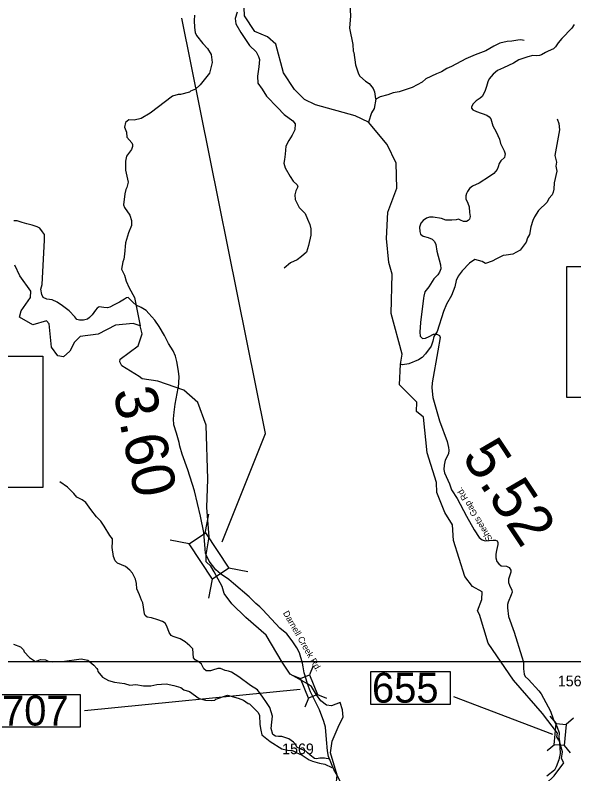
# Model space of a CAD drawing. Extents: x 1248089 to 1457196, y 820910 to 988753.
# Drawn here: x 1318874 to 1325422, y 939798 to 948680 of the extents above; entities that cross this region are included whole.
import ezdxf

# ---------------------------------------------------------------- set-up
doc = ezdxf.new("R2010")
doc.units = 0
for name, color, linetype in [('Exist Hydrographic Creek Single Shore', 7, 'Continuous'), ('Exist Hydrographic Misc Water Feature', 7, 'Continuous'), ('Exist Road Non-System Type 51', 7, 'Continuous'), ('Exist Road Secondary Structure Standard Bridge CELL', 7, 'Continuous'), ('Exist Road Secondary Structure Standard Bridge Number Label', 7, 'Continuous'), ('Exist Road Secondary Type 10 Attributed', 7, 'Continuous'), ('Exist Road Secondary Type 41 Attributed', 7, 'Continuous'), ('Exist Road Secondary Type 51 Attributed', 7, 'Continuous'), ('Exist Road Secondary Type 51 Label', 7, 'Continuous'), ('Map Preparation Inset Cut Line', 7, 'Continuous'), ('Prop GRAU CAT1 Cell', 7, 'Continuous'), ('Prop Lane Lines', 7, 'Continuous')]:
    doc.layers.add(name, color=color, linetype=linetype)

msp = doc.modelspace()

# ---------------------------------------------------------------- linework, layer by layer
at = {"layer": 'Exist Hydrographic Creek Single Shore'}
for points in [[(1325245.5, 940194), (1325224.1, 940231.5), (1325231.5, 940273.6), (1325056.6, 940504.4), (1324715.6, 940895.3), (1324417.6, 941328.2), (1324316.6, 941661.7), (1324292.6, 941705), (1324345.6, 941838.5), (1324347.6, 941930.3), (1324232.6, 941991.7), (1324143.6, 942108.4), (1324011.6, 942528.1), (1323999.6, 942712.1), (1323910.6, 942858.3), (1323816.6, 943093.3), (1323810.6, 943208.3), (1323701.5, 943555.3), (1323661.5, 943973), (1323579.5, 944040.3), (1323582.6, 944148.6), (1323378.6, 944352.9), (1323390.9, 944594.5), (1323411.6, 944710.1), (1323281.6, 945188.8), (1323292.5, 945648.1), (1323253.5, 945783.6), (1323226.5, 946066.4), (1323242.5, 946374.6), (1323348.5, 946654.8), (1323338.5, 946947.2), (1323235.5, 947165.9), (1323014.4, 947427.1), (1322859.5, 947501.8), (1322395.4, 947629.3), (1322263.5, 947691.1), (1322149.5, 947808.2), (1322020.5, 948004.5), (1321928.4, 948341.3), (1321830.4, 948425.2), (1321681.5, 948487.4), (1321561.5, 948673.7), (1321551.4, 948975.8)], [(1320361.6, 944423.4), (1320329.2, 944448.9), (1320125, 944573.6), (1320102.1, 944621), (1320105.5, 944652.4), (1320317.7, 944810.7), (1320362.7, 944950.9), (1320339.7, 945043.3), (1320256.7, 945071.2), (1320048.7, 945049.2), (1319845.7, 944944.9), (1319636.7, 944916.2), (1319568.6, 944852), (1319515.6, 944744.7), (1319439.7, 944680.5), (1319372.7, 944691.8), (1319299.7, 944791.6), (1319273.7, 945067.9), (1319240.7, 945101.4), (1319080.6, 945055.4), (1318924.7, 945143.9), (1318942.6, 945219), (1319054.7, 945374.4), (1319056.6, 945449.8), (1318927.7, 945626.5), (1318871.7, 945752.3)], [(1321112.9, 942363.9), (1321147.7, 942571.3), (1321120.1, 942917.3), (1321132.8, 943247.9), (1321114.4, 943880.9), (1321014.8, 944147.2), (1320849.9, 944291), (1320544.6, 944395.5), (1320361.6, 944423.4)], [(1321301.5, 941989.9), (1321205.7, 942162.1), (1321165.7, 942230), (1321111.6, 942278.6), (1321112.9, 942363.9)], [(1322300.3, 940851.9), (1322097.8, 940965.6), (1322004.3, 941104.1), (1321817, 941422.3), (1321576, 941626.5), (1321412.7, 941790), (1321323.3, 941909.3), (1321301.5, 941989.9)], [(1323120.8, 939506.3), (1323058.7, 939483), (1322928.4, 939524.4), (1322806.5, 939533), (1322718.3, 939589.6), (1322642.1, 939704.8), (1322646.5, 939784.3), (1322568.2, 940044.6), (1322587.8, 940179.8), (1322670, 940371.6), (1322717.3, 940463.1), (1322709.7, 940547.2), (1322683.6, 940634.3), (1322581.3, 940592.9), (1322522.5, 940603.8), (1322457.1, 940653.9), (1322404.9, 940723.7), (1322348.3, 940819.6), (1322300.3, 940851.9)], [(1325450.1, 937332.9), (1325642.4, 937543), (1325665.3, 937690.5), (1325632.6, 937833.2), (1325607, 937875.2), (1325594.3, 938066.2), (1325526.7, 938224.1), (1325580.8, 938345.8), (1325639.4, 938449.6), (1325758.7, 938753.7), (1325746.7, 938960.8), (1325699.7, 939102.9), (1325594.7, 939239.5), (1325241.3, 939387.7), (1325209.8, 939477.9), (1325092.6, 939680.8), (1325189.7, 939776.3), (1325303.2, 939926.8), (1325278.5, 939977.1), (1325288.6, 940056.7), (1325249.3, 940191.6)]]:
    msp.add_lwpolyline(points, dxfattribs=at)
at = {"layer": 'Exist Hydrographic Misc Water Feature'}
for points in [[(1322798.4, 948801.2), (1322805.3, 948672.9), (1322794, 948528.8), (1322831.5, 948337.6), (1322835.7, 948257.9), (1322843.3, 948241.3), (1322863.9, 948097.3), (1322899.6, 947992.4), (1322914.9, 947967.4), (1322981.6, 947906.2), (1323025.1, 947880.6), (1323071.7, 947819.8), (1323086.9, 947783.4), (1323098.9, 947701.1), (1323102.8, 947695.3)], [(1320976.1, 948680.9), (1320970.7, 948617.1), (1320974.8, 948534.8), (1320985.5, 948478.9), (1321000.7, 948442.5), (1321074.5, 948349.1), (1321129.1, 948289.7), (1321169.5, 948220.7), (1321183.4, 948124.4), (1321150.5, 948002.8), (1321043.2, 947863), (1320985.9, 947812.4), (1320929.4, 947789.7), (1320917, 947777.7), (1320810.4, 947750.2), (1320786.4, 947750.7), (1320717.9, 947732.4), (1320457, 947532.4), (1320349.4, 947469), (1320269.1, 947450.8), (1320205, 947454.6), (1320168.3, 947423.4), (1320154.9, 947367.8), (1320177.7, 947310.7), (1320182.2, 947250.7), (1320240.9, 947185.5), (1320248.3, 947164.9), (1320247.7, 947141.1), (1320239, 947109.2), (1320177.2, 947028.4), (1320167.9, 946971.1), (1320167.3, 946864.5), (1320198.1, 946724.3), (1320184.6, 946660.6), (1320172.1, 946640.3), (1320158.8, 946588.8), (1320145.8, 946458.6), (1320157.1, 946426.4), (1320219.1, 946337.3), (1320237.6, 946277), (1320238.3, 946216.3), (1320204.4, 946133.3), (1320167.6, 946014.1), (1320156.4, 945880.5), (1320147, 945824.2), (1320134.3, 945792.4), (1320122.3, 945704.8), (1320156.7, 945636), (1320177.1, 945567.4), (1320211.3, 945486.3), (1320272.6, 945373.5), (1320339.7, 945043.3)], [(1324838, 948383.5), (1324802.3, 948391.6), (1324766.2, 948389.1), (1324695.8, 948376.5), (1324641.7, 948371.9), (1324553.1, 948351.5), (1324484.3, 948317.6), (1324390.9, 948261.2), (1324263.8, 948216.1), (1324154.6, 948169), (1323988.4, 948078.8), (1323933.7, 948056.2), (1323870.8, 948017.2), (1323812.4, 947994.5), (1323686.9, 947935.5), (1323645.9, 947896.9), (1323528.3, 947833.7), (1323375, 947780.9), (1323302.8, 947772.5), (1323240.1, 947745.9), (1323153.4, 947723.8), (1323102.8, 947695.3)], [(1323102.8, 947695.3), (1323080.2, 947587.4), (1323051, 947536.2), (1323014.4, 947427.1)], [(1325225, 947465.6), (1325247.8, 947412.6), (1325254, 947336.9), (1325201, 947036), (1325217.2, 946959.3), (1325212.1, 946911.9), (1325222.8, 946855), (1325189.6, 946716.1), (1325187.8, 946644), (1325179, 946606.3), (1325166.3, 946574.7), (1325129.3, 946535.2), (1325108.3, 946491.2), (1325007.9, 946391.4), (1324962.2, 946321), (1324941.2, 946277.1), (1324917.4, 946202.1), (1324903.3, 946113.7), (1324878.4, 946072.4), (1324865.1, 946020.9), (1324792.9, 945930.4), (1324707.7, 945882.1), (1324627.5, 945872.1), (1324595.2, 945865.5), (1324514.5, 945828.5), (1324465.7, 945798.3), (1324385.1, 945772), (1324349.5, 945796.5), (1324262, 945820.5), (1324201, 945778.1), (1324112.8, 945688), (1324067.3, 945623.2), (1324042, 945572), (1324028.4, 945500.1), (1323988, 945396.6), (1323929.6, 945296), (1323893.5, 945209), (1323820, 944976.6), (1323780.7, 944917.4), (1323771.3, 944861.7), (1323750.1, 944805.6), (1323683.8, 944713.4), (1323644.8, 944673.9), (1323600.1, 944643.6), (1323487, 944599.9), (1323414.7, 944585.7), (1323390.9, 944594.5)], [(1318853.2, 941315.5), (1318936.6, 941283.5), (1318971.8, 941250.8), (1318981.2, 941226), (1319041.7, 941159.1), (1319110.7, 941115), (1319171.3, 941137.6), (1319231.3, 941134.7), (1319262.9, 941117.7), (1319314.7, 941108.5), (1319427, 941113.6), (1319647.8, 941142.8), (1319727.5, 941130.5), (1319796.2, 941070.8), (1319833.3, 941030.8), (1319839.1, 941020), (1319844.5, 940996.1), (1319897.1, 940931), (1319968, 940889.4), (1320039.7, 940871.5), (1320155.5, 940854.4), (1320219.1, 940837.5), (1320287.2, 940843.5), (1320379, 940827.8), (1320463.1, 940829.4), (1320535.5, 940843.5), (1320643.7, 940851.1), (1320735.3, 940832.9), (1320814.9, 940807.6), (1320850.3, 940780.6), (1320917.9, 940762.8), (1321030, 940680.1), (1321105.7, 940658.9), (1321177.5, 940655), (1321213.7, 940661.7), (1321226, 940673.7), (1321361.2, 940718.6), (1321486.4, 940685.8), (1321550, 940659.8), (1321605.2, 940622.6), (1321621.1, 940618.2), (1321718.9, 940521.8), (1321738, 940485.3), (1321741.4, 940375.3), (1321752, 940311), (1321766.7, 940254.9), (1321862.9, 940176.7), (1322001, 940091), (1322064.6, 940074.2), (1322120.7, 940072.2), (1322152.5, 940060.1), (1322168.1, 940047.4), (1322237.5, 940015.8), (1322318.2, 939961.6), (1322357.9, 939945.2), (1322441.4, 939923), (1322503.2, 939911.1), (1322586.6, 939873.1)]]:
    msp.add_lwpolyline(points, dxfattribs=at)
at = {"layer": 'Exist Road Non-System Type 51'}
for points in [[(1321475.3, 948715.9), (1321451.8, 948641.4), (1321459.6, 948578.7), (1321518.3, 948476.8), (1321620.1, 948324), (1321698.5, 948249.5), (1321725.9, 948194.6), (1321737.6, 948159.3), (1321729.8, 948077), (1321714.1, 947967.3), (1321718, 947885), (1321768.9, 947814.4), (1321819.9, 947732.1), (1321949.1, 947598.9), (1322027.4, 947516.6), (1322129.2, 947442.1), (1322156.6, 947406.8), (1322152.7, 947336.3), (1322121.4, 947273.6), (1322082.2, 947210.8), (1322047, 947148.1), (1322039.1, 947054.1), (1322031.3, 946991.4), (1322023.5, 946948.2), (1322039.1, 946893.4), (1322097.9, 946791.5), (1322133.1, 946736.6), (1322180.1, 946693.5), (1322187.9, 946670), (1322164.4, 946622.9), (1322152.7, 946575.9), (1322156.6, 946521), (1322203.6, 946427), (1322274.1, 946356.4), (1322301.5, 946293.7), (1322328.9, 946231), (1322340.7, 946180), (1322340.7, 946105.6), (1322313.3, 945984.1), (1322289.8, 945905.7), (1322231, 945854.7), (1322180.1, 945815.5), (1322101.8, 945780.3), (1322027.4, 945717.5)], [(1322560.8, 939968.7), (1322501.1, 939980.1), (1322444.3, 939983), (1322407.3, 939974.4), (1322381.7, 939977.3), (1322330.6, 940017.1), (1322279.4, 940065.5), (1322225.4, 940085.4), (1322177.1, 940111), (1322160, 940145.2), (1322137.3, 940170.8), (1322080.4, 940207.8), (1321998, 940233.4), (1321961, 940233.4), (1321924, 940239.1), (1321895.6, 940259), (1321872.9, 940330.1), (1321884.2, 940401.3), (1321889.9, 940472.4), (1321858.7, 940574.8), (1321818.9, 940631.7), (1321776.2, 940697.2), (1321713.7, 940779.7), (1321634.1, 940833.8), (1321494.8, 940933.4), (1321409.5, 940990.3), (1321375.4, 941001.6), (1321335.6, 941007.3), (1321281.5, 941032.9), (1321250.3, 941030.1), (1321187.7, 941010.2), (1321162.1, 941004.5), (1321113.8, 941004.5), (1321085.4, 941027.3), (1321057, 941081.3), (1321031.4, 941106.9), (1320983, 941132.5), (1320966, 941155.3), (1320954.6, 941263.4), (1320923.3, 941297.6), (1320866.5, 941343.1), (1320809.6, 941380.1), (1320727.2, 941405.7), (1320701.6, 941417.1), (1320678.9, 941454.1), (1320653.3, 941525.2), (1320630.5, 941562.2), (1320599.3, 941582.1), (1320548.1, 941602), (1320471.3, 941624.8), (1320423, 941630.5), (1320397.4, 941653.3), (1320388.9, 941673.2), (1320369, 941801.2), (1320354.8, 941829.7), (1320332, 941895.1), (1320300.8, 941963.4), (1320297.9, 942026), (1320283.7, 942077.2), (1320249.6, 942145.5), (1320218.3, 942182.5), (1320167.1, 942225.2), (1320073.3, 942265), (1320044.9, 942290.6), (1320027.8, 942341.9), (1320010.8, 942447.1), (1320013.6, 942512.6), (1320013.6, 942549.6), (1319982.3, 942586.6), (1319917, 942697.5), (1319880, 942757.3), (1319826, 942808.5), (1319760.6, 942891), (1319703.7, 942976.4), (1319658.3, 943007.7), (1319598.6, 943039), (1319561.6, 943081.7), (1319487.7, 943152.8), (1319396.7, 943218.2)]]:
    msp.add_lwpolyline(points, dxfattribs=at)
at = {"layer": 'Exist Road Secondary Structure Standard Bridge CELL'}
for p, q in [((1321101.4, 942616.9), (1321145.6, 942838.9)), ((1320913.2, 942491.2), (1320691.2, 942535.3)), ((1321602.3, 942162.8), (1321380.2, 942207)), ((1321143.5, 941856.3), (1321187.7, 942078.3)), ((1322367.5, 941060.9), (1322324, 940956.5)), ((1322112.4, 940955.9), (1322216.9, 940912.4)), ((1322313.2, 940684), (1322269.6, 940579.5)), ((1322417.8, 940727), (1322522.3, 940683.5)), ((1325142.5, 940473.3), (1325215, 940386.4)), ((1325417.2, 940448.7), (1325330.4, 940376.1)), ((1325195, 940139.4), (1325108.1, 940066.8)), ((1325307.7, 940129.3), (1325380.3, 940042.4))]:
    msp.add_line(p, q, dxfattribs=at)
for points in [[(1321187.7, 942078.3), (1320912.3, 942490.6), (1321104.9, 942619.2), (1321380.2, 942207)], [(1322324, 940956.5), (1322418.3, 940727.2), (1322311.2, 940683.2), (1322216.9, 940912.4)], [(1325330.4, 940376.1), (1325308.2, 940129.2), (1325192.9, 940139.5), (1325215, 940386.4)]]:
    msp.add_lwpolyline(points, close=True, dxfattribs=at)
at = {"layer": 'Exist Road Secondary Structure Standard Bridge Number Label'}
for p, q in [((1322212.8, 940785.7), (1319686, 940535.9)), ((1325177.1, 940257.8), (1324017.3, 940700.8))]:
    msp.add_line(p, q, dxfattribs=at)
msp.add_lwpolyline([(1321300, 942513), (1321808.2, 943783.3), (1320828.2, 948646.7)], dxfattribs=at)
for points in [[(1325340.6, 945738.9), (1329056.5, 945738.9), (1329056.5, 944202.5), (1325340.6, 944202.5)], [(1315483.5, 944687), (1319199.4, 944687), (1319199.4, 943150.5), (1315483.5, 943150.5)], [(1323043.1, 940995.7), (1323972.1, 940995.7), (1323972.1, 940611.6), (1323043.1, 940611.6)], [(1318707.4, 940728), (1319636.4, 940728), (1319636.4, 940343.9), (1318707.4, 940343.9)]]:
    msp.add_lwpolyline(points, close=True, dxfattribs=at)
at = {"layer": 'Exist Road Secondary Type 10 Attributed'}
for points in [[(1320785, 944312.7), (1320786.7, 944321.1), (1320794.2, 944380.3), (1320797.3, 944447.2), (1320786.7, 944511), (1320770.1, 944625.8), (1320751.9, 944689.6), (1320724.5, 944750.4), (1320671.4, 944835.5), (1320623.2, 944928.6), (1320562.5, 945034.9), (1320512.5, 945107.9), (1320442.6, 945188.4), (1320407.7, 945223.3), (1320351.6, 945258.2), (1320292.4, 945285.6), (1320259, 945317.5), (1320199.8, 945373.7), (1320180.5, 945371.5), (1320156.2, 945353.3), (1320095.5, 945318.4), (1320034.8, 945289.5), (1319983.2, 945262.2), (1319955.8, 945254.6), (1319913.4, 945259.1), (1319860.2, 945263.7), (1319836.2, 945250.4), (1319816.4, 945227.6), (1319778.5, 945171.4), (1319746.6, 945141), (1319720.8, 945119.7), (1319676.8, 945110.6), (1319626.7, 945107.6), (1319596.4, 945115.2), (1319575.1, 945147.1), (1319508.4, 945220), (1319427.9, 945277.7), (1319367.8, 945321.4), (1319308.6, 945347.2), (1319243.4, 945354.8), (1319203.9, 945374.6), (1319188.7, 945411), (1319176.6, 945473.3), (1319190.3, 945528), (1319217.7, 946046.5), (1319216.1, 946111), (1319196.4, 946142.9), (1319163, 946185.4), (1319132.7, 946203.6), (1319073.5, 946223.4), (1319009.8, 946237.1), (1318956.6, 946253.8), (1318899, 946272), (1318858, 946270.5)], [(1321112.9, 942363.9), (1321106.7, 942375.8), (1321102.1, 942430.4), (1321085.4, 942623.3), (1321046, 942813.2), (1320974.7, 943111.4), (1320897.3, 943356), (1320832.2, 943539), (1320803.4, 943634.7), (1320797.3, 943677.2), (1320763.9, 943785), (1320735.2, 943884.7), (1320729.2, 943953), (1320736.8, 944030.5), (1320748.9, 944126.2), (1320785, 944312.7)]]:
    msp.add_lwpolyline(points, dxfattribs=at)
at = {"layer": 'Exist Road Secondary Type 41 Attributed'}
for points in [[(1325427, 948569.1), (1325398.9, 948526.4), (1325281.1, 948407.4), (1325238.5, 948357.3), (1325208.2, 948307.9), (1325183.5, 948287.7), (1325122.9, 948259.6), (1325089.3, 948243.9), (1325044.4, 948216.9), (1325019.1, 948208.5), (1324990, 948204), (1324940.6, 948206.2), (1324883.3, 948191.6), (1324775.6, 948159), (1324716.1, 948119.7), (1324599.4, 948064.7), (1324528.7, 948031), (1324478.2, 947989.4), (1324428.8, 947935.5), (1324412.3, 947899.1), (1324400, 947846.3), (1324379.8, 947784.5), (1324349.5, 947728.4), (1324323.7, 947708.2), (1324276.5, 947679), (1324240.6, 947640.8), (1324221.5, 947608.2), (1324221.6, 947591.9), (1324238.4, 947572.8), (1324279.9, 947552.6), (1324402.3, 947511), (1324431.5, 947490.8), (1324449.4, 947466.1), (1324471.9, 947386.3), (1324510, 947314.4), (1324552.7, 947226.8), (1324562.6, 947178), (1324581.7, 947139.8), (1324606.4, 947091.5), (1324616.5, 947057.8), (1324614.2, 947037.6), (1324607.5, 947015.1), (1324564.9, 946974.7), (1324545.8, 946942.1), (1324533.4, 946903.9), (1324524.5, 946873), (1324505.4, 946848.3), (1324482.9, 946828.1), (1324432.4, 946789.9), (1324311.2, 946711.3), (1324232.7, 946676.4), (1324200.4, 946650.1), (1324175.7, 946617.6), (1324165.6, 946591.7), (1324154.4, 946563.7), (1324155.5, 946530), (1324178, 946480.5), (1324193.7, 946437.8), (1324200.4, 946370.4), (1324206, 946324.4), (1324199.3, 946290), (1324182.5, 946275.4), (1324165.7, 946263.1), (1324127.5, 946265.3), (1324094.9, 946279.9), (1324070.3, 946290), (1324044.4, 946285.5), (1323990.6, 946281.1), (1323923.2, 946281.1)], [(1323923.2, 946281.1), (1323869.4, 946297.9), (1323775.1, 946317), (1323729.7, 946313.8), (1323693.8, 946303.7), (1323655.6, 946275.6), (1323628.7, 946245.3), (1323613, 946199.2), (1323615.2, 946148.7), (1323626.5, 946117.2), (1323655.6, 946091.4), (1323712.9, 946077.9), (1323760, 946057.7), (1323789.2, 946029.6), (1323804.9, 945995.9), (1323816, 945919), (1323857.5, 945757.3), (1323862, 945709), (1323848.5, 945672.3), (1323827.2, 945641.9), (1323782.3, 945591.4), (1323724, 945500.4), (1323676.9, 945439.4), (1323662.3, 945392.2), (1323659, 945366.1)], [(1323659, 945366.1), (1323623, 945081.1), (1323615.3, 944967.3), (1323622, 944923.5), (1323650, 944896.6), (1323681.5, 944897.7), (1323725.2, 944919), (1323775.8, 944943.8), (1323816.2, 944946), (1323847.6, 944930.3), (1323855.4, 944906.7), (1323828.5, 944751.7), (1323760, 944374), (1323756.6, 944316.8), (1323769, 944203.3), (1323847.5, 943929.1), (1323937.3, 943689.8), (1323953.7, 943618.9), (1323958.2, 943586.3), (1323952.5, 943543.6), (1323915.5, 943470.6), (1323900.9, 943412.2), (1323898.7, 943359.4), (1323906.5, 943322.3), (1323966, 943193.2), (1323989.6, 943124.5), (1324054.7, 943020), (1324164.7, 942815.6), (1324253.3, 942654.5), (1324312.7, 942564.7), (1324348.6, 942536.6), (1324381.2, 942527.6), (1324429.5, 942528.7), (1324476.6, 942534.4), (1324502.4, 942532.1), (1324524.9, 942524.2), (1324531.6, 942507.4), (1324530.5, 942481.6), (1324514.8, 942414.2), (1324507.7, 942368.7), (1324508.8, 942328.3), (1324521.2, 942284.5), (1324542.5, 942256.4), (1324570.6, 942233.9), (1324633.4, 942228.3), (1324664.8, 942214.8), (1324683.9, 942183.4), (1324682.8, 942159.8), (1324658.1, 942076.7), (1324654.7, 942038), (1324669.3, 942005.4), (1324696.2, 941948.1), (1324699.6, 941924.5), (1324688.3, 941895.3), (1324652.4, 941808.8), (1324645.7, 941782.5), (1324645.7, 941739.9), (1324656.9, 941641), (1324720.9, 941455.7), (1324811.6, 941168.8), (1324830.6, 941106.5), (1324833.9, 941027.9), (1324840.7, 940963.9), (1324851.9, 940938), (1324892.3, 940902.1), (1325013.7, 940769.2)]]:
    msp.add_lwpolyline(points, dxfattribs=at)
at = {"layer": 'Exist Road Secondary Type 51 Attributed'}
for points in [[(1322300.3, 940851.9), (1322283, 940907.2), (1322263.2, 940981.7), (1322248.4, 941049.6), (1322240, 941094), (1322205.1, 941216.6), (1322175.9, 941271.4), (1322121.4, 941355.5), (1322058.2, 941435.7), (1321975.2, 941504.6), (1321777.7, 941719.2), (1321743.7, 941752.2), (1321696.6, 941791.8), (1321616.5, 941872), (1321434.9, 942027.1), (1321377.4, 942074.3), (1321279.6, 942139.3), (1321226.9, 942186.5), (1321147.9, 942287.8), (1321112.9, 942363.9)], [(1323120.8, 939506.3), (1323031.5, 939551), (1322954.2, 939564.1), (1322861.6, 939580.4), (1322790.8, 939604.4), (1322748.4, 939624), (1322683, 939709), (1322646.5, 939784.3), (1322610.3, 939847.9), (1322546.2, 940002.3), (1322533.2, 940066.6), (1322523.4, 940199.5), (1322510.3, 940344.4), (1322492.1, 940412.5), (1322439.9, 940547.6), (1322335.1, 940759.2), (1322300.3, 940851.9)], [(1325013.7, 940769.2), (1325040.5, 940736.1), (1325092.5, 940632), (1325146.7, 940530.1), (1325179.2, 940443.3), (1325224.7, 940345.7), (1325250.7, 940278.5), (1325246.3, 940224.2), (1325255, 940178.7), (1325260, 940037.2), (1325246.3, 939963.1), (1325215, 939879), (1325193.6, 939839.6), (1325103.7, 939769.2)]]:
    msp.add_lwpolyline(points, dxfattribs=at)
at = {"layer": 'Map Preparation Inset Cut Line'}
msp.add_lwpolyline([(1388709.5, 913085.2), (1313026.2, 913085.2), (1313026.2, 941112.2), (1388709.5, 941112.2)], close=True, dxfattribs=at)

# ---------------------------------------------------------------- texts
at = {"layer": 'Exist Road Secondary Structure Standard Bridge Number Label'}
for s, p in [('655', (1323055.7, 940631.3)), ('707', (1318719.9, 940363.6))]:
    msp.add_text(s, height=350, dxfattribs=at).set_placement(p)
at = {"layer": 'Exist Road Secondary Type 51 Label'}
for s, rotation, p in [('Sheets Gap Rd.', 120.93126, (1324470.6, 942548.6)), ('Darnell Creek Rd.', 299.72061, (1322010, 941681.2))]:
    msp.add_text(s, height=75, rotation=rotation, dxfattribs=at).set_placement(p)
at = {"layer": 'Prop GRAU CAT1 Cell'}
for s, rotation, p in [('3.60', 281.74024, (1320021.3, 944279.2)), ('5.52', 303.50176, (1324100.8, 943509.2))]:
    msp.add_text(s, height=500, rotation=rotation, dxfattribs=at).set_placement(p)
at = {"layer": 'Prop Lane Lines'}
for s, p in [('1567', (1325234, 940822.4)), ('1569', (1322002.8, 940028.3))]:
    msp.add_text(s, height=125, dxfattribs=at).set_placement(p)

doc.saveas('drawing.dxf')
